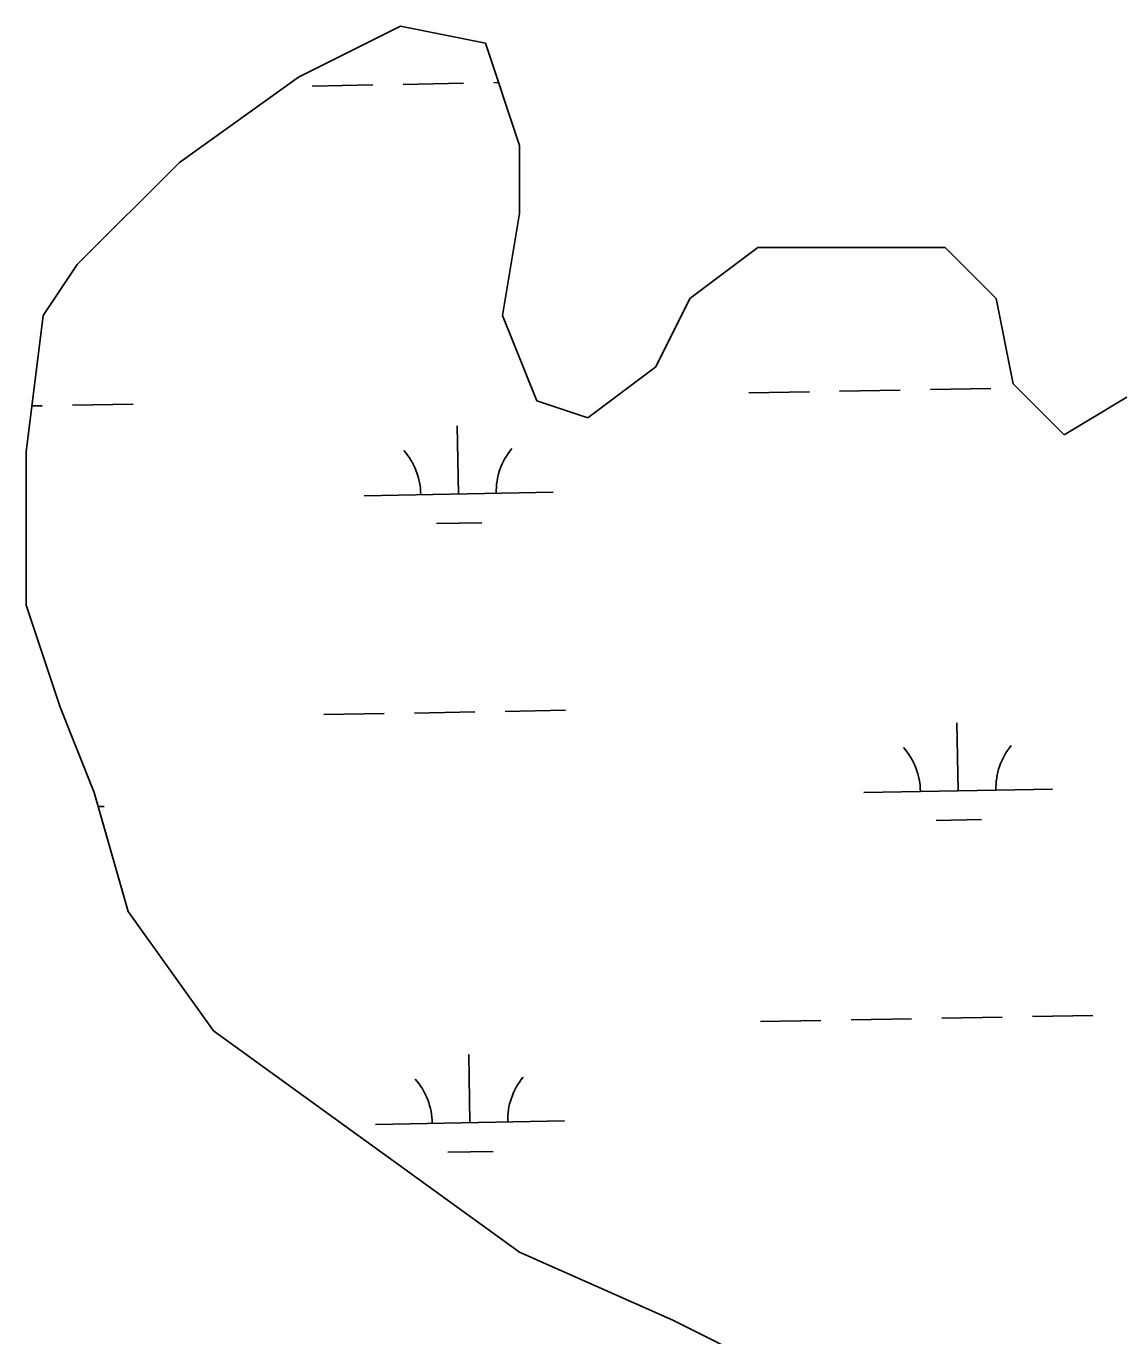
# Model space of a CAD drawing. Extents: x 3957609 to 3995875, y 234277 to 260273.
# Drawn here: x 3965097 to 3965675, y 255474 to 256167 of the extents above; entities that cross this region are included whole.
import ezdxf

# ---------------------------------------------------------------- set-up
doc = ezdxf.new("R2010")
doc.units = 0
doc.layers.add('V-TOPO-SHOR', color=7, linetype='Continuous')
doc.layers.add('V-WETL-SWMP', color=7, linetype='Continuous')

msp = doc.modelspace()

# ---------------------------------------------------------------- linework, layer by layer
at = {"layer": 'V-TOPO-SHOR'}
for p, q in [((3965240.601, 256139.836), (3965294.615, 256166.861)), ((3965294.615, 256166.861), (3965339.627, 256157.852)), ((3965339.627, 256157.852), (3965357.632, 256103.802)), ((3965177.585, 256094.793), (3965240.601, 256139.836)), ((3965357.632, 256103.802), (3965357.632, 256067.768)), ((3965123.571, 256040.743), (3965177.585, 256094.793)), ((3965357.632, 256067.768), (3965348.63, 256013.717)), ((3965447.655, 256022.726), (3965483.665, 256049.751)), ((3965483.665, 256049.751), (3965582.691, 256049.751)), ((3965582.691, 256049.751), (3965609.698, 256022.726)), ((3965105.566, 256013.717), (3965123.571, 256040.743)), ((3965429.651, 255986.692), (3965447.655, 256022.726)), ((3965609.698, 256022.726), (3965618.7, 255977.683)), ((3965096.564, 255941.65), (3965105.566, 256013.717)), ((3965348.63, 256013.717), (3965366.634, 255968.675)), ((3965393.641, 255959.666), (3965429.651, 255986.692)), ((3965618.7, 255977.683), (3965645.707, 255950.658)), ((3965645.707, 255950.658), (3965690.719, 255977.683)), ((3965366.634, 255968.675), (3965393.641, 255959.666)), ((3965096.564, 255860.573), (3965096.564, 255941.65)), ((3965114.568, 255806.523), (3965096.564, 255860.573)), ((3965132.573, 255761.481), (3965114.568, 255806.523)), ((3965150.578, 255698.421), (3965132.573, 255761.481)), ((3965195.59, 255635.362), (3965150.578, 255698.421)), ((3965357.632, 255518.252), (3965195.59, 255635.362)), ((3965438.653, 255482.218), (3965357.632, 255518.252)), ((3965492.667, 255455.193), (3965438.653, 255482.218))]:
    msp.add_line(p, q, dxfattribs=at)
at = {"layer": 'V-WETL-SWMP'}
for p, q in [((3965240.601, 256139.836), (3965294.615, 256166.861)), ((3965294.615, 256166.861), (3965339.627, 256157.852)), ((3965339.627, 256157.852), (3965357.632, 256103.802)), ((3965177.585, 256094.793), (3965240.601, 256139.836)), ((3965247.943, 256135.199), (3965279.938, 256135.781)), ((3965295.935, 256136.072), (3965327.93, 256136.654)), ((3965343.927, 256136.945), (3965346.576, 256136.993)), ((3965357.632, 256103.802), (3965357.632, 256067.768)), ((3965123.571, 256040.743), (3965177.585, 256094.793)), ((3965357.632, 256067.768), (3965348.63, 256013.717)), ((3965447.655, 256022.726), (3965483.665, 256049.751)), ((3965483.665, 256049.751), (3965582.691, 256049.751)), ((3965582.691, 256049.751), (3965609.698, 256022.726)), ((3965105.566, 256013.717), (3965123.571, 256040.743)), ((3965429.651, 255986.692), (3965447.655, 256022.726)), ((3965609.698, 256022.726), (3965618.7, 255977.683)), ((3965096.564, 255941.65), (3965105.566, 256013.717)), ((3965348.63, 256013.717), (3965366.634, 255968.675)), ((3965393.641, 255959.666), (3965429.651, 255986.692)), ((3965478.933, 255972.871), (3965510.927, 255973.453)), ((3965526.925, 255973.744), (3965558.919, 255974.325)), ((3965574.917, 255974.616), (3965606.912, 255975.198)), ((3965618.7, 255977.683), (3965645.707, 255950.658)), ((3965645.707, 255950.658), (3965690.719, 255977.683)), ((3965121.084, 255966.364), (3965153.079, 255966.946)), ((3965366.634, 255968.675), (3965393.641, 255959.666)), ((3965099.602, 255965.974), (3965105.086, 255966.073)), ((3965325.289, 255919.327), (3965324.634, 255955.321)), ((3965096.564, 255860.573), (3965096.564, 255941.65)), ((3965275.297, 255918.418), (3965375.28, 255920.236)), ((3965313.571, 255903.68), (3965337.567, 255904.116)), ((3965114.568, 255806.523), (3965096.564, 255860.573)), ((3965132.573, 255761.481), (3965114.568, 255806.523)), ((3965253.991, 255802.579), (3965285.986, 255803.161)), ((3965301.983, 255803.452), (3965333.978, 255804.034)), ((3965349.976, 255804.325), (3965381.97, 255804.906)), ((3965589.624, 255762.244), (3965588.97, 255798.239)), ((3965150.578, 255698.421), (3965132.573, 255761.481)), ((3965539.632, 255761.335), (3965639.616, 255763.153)), ((3965134.717, 255753.973), (3965137.791, 255754.029)), ((3965577.907, 255746.598), (3965601.903, 255747.034)), ((3965195.59, 255635.362), (3965150.578, 255698.421)), ((3965484.981, 255640.251), (3965516.975, 255640.833)), ((3965532.973, 255641.124), (3965564.967, 255641.705)), ((3965580.965, 255641.996), (3965612.96, 255642.578)), ((3965628.957, 255642.869), (3965660.952, 255643.451)), ((3965357.632, 255518.252), (3965195.59, 255635.362)), ((3965331.337, 255586.707), (3965330.682, 255622.701)), ((3965281.345, 255585.798), (3965381.328, 255587.616)), ((3965319.619, 255571.06), (3965343.615, 255571.496)), ((3965438.653, 255482.218), (3965357.632, 255518.252)), ((3965492.667, 255455.193), (3965438.653, 255482.218))]:
    msp.add_line(p, q, dxfattribs=at)
for centre, start, end in [((3965270.046, 255918.797), 0.269879, 41.813537), ((3965380.514, 255920.806), 140.269876, 181.813534), ((3965644.849, 255763.724), 140.269876, 181.813534), ((3965534.382, 255761.715), 0.269879, 41.813537), ((3965276.094, 255586.177), 0.269879, 41.813537), ((3965386.562, 255588.186), 140.269876, 181.813534)]:
    msp.add_arc(centre, 35.246, start, end, dxfattribs=at)

doc.saveas('drawing.dxf')
